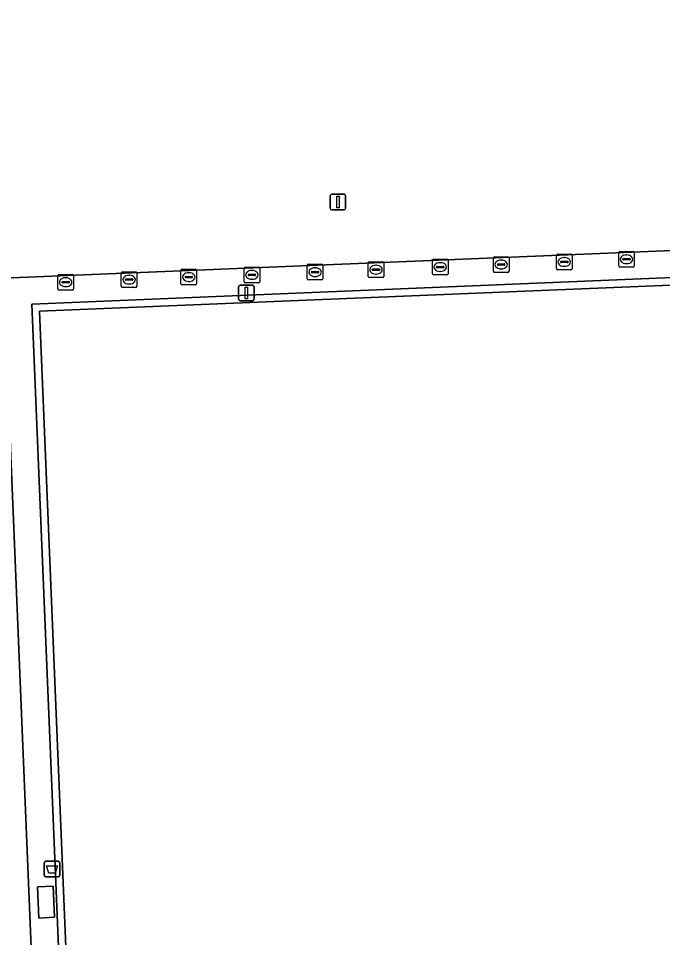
# Model space of a CAD drawing. Extents: x 162510 to 163918, y 388494 to 389774.
# Drawn here: x 162605.4 to 162646.6, y 388786.2 to 388844.9 of the extents above; entities that cross this region are included whole.
import ezdxf

# ---------------------------------------------------------------- set-up
doc = ezdxf.new("R2010")
doc.units = 0
for name, color, linetype in [('IMGEO_Afvalbak', 7, 'Continuous'), ('IMGEO_Groenvoorziening', 7, 'Continuous'), ('IMGEO_Hek', 7, 'Continuous'), ('IMGEO_Kolk', 7, 'Continuous'), ('IMGEO_Lichtmast', 7, 'Continuous'), ('IMGEO_Terreindeel_gesloten', 7, 'Continuous'), ('IMGEO_Voetpad_open', 7, 'Continuous')]:
    doc.layers.add(name, color=color, linetype=linetype)

msp = doc.modelspace()

# ---------------------------------------------------------------- linework, layer by layer
at = {"layer": 'IMGEO_Afvalbak'}
for p, q in [((162607.141, 388791.032), (162607.931, 388791.032)), ((162607.931, 388791.032), (162607.141, 388791.032)), ((162607.041, 388790.132), (162607.041, 388790.932)), ((162607.041, 388790.932), (162607.041, 388790.132)), ((162608.031, 388790.932), (162608.031, 388790.132)), ((162608.031, 388790.132), (162608.031, 388790.932)), ((162607.931, 388790.032), (162607.141, 388790.032)), ((162607.141, 388790.032), (162607.931, 388790.032))]:
    msp.add_line(p, q, dxfattribs=at)
msp.add_lwpolyline([(162607.184, 388790.746), (162607.888, 388790.746), (162607.739, 388790.276), (162607.333, 388790.276), (162607.184, 388790.746)], dxfattribs=at)
for centre, start, end in [((162607.141, 388790.932), 90, 180), ((162607.141, 388790.932), 90, 180), ((162607.931, 388790.932), 0, 90), ((162607.931, 388790.932), 360, 90), ((162607.141, 388790.132), 180, 270), ((162607.141, 388790.132), 180, 270), ((162607.931, 388790.132), 270, 0), ((162607.931, 388790.132), 270, 0)]:
    msp.add_arc(centre, 0.1, start, end, dxfattribs=at)
at = {"layer": 'IMGEO_Groenvoorziening'}
msp.add_lwpolyline([(162607.763, 388747.898), (162604.429, 388828.316), (162671.968, 388831.096), (162672.12, 388827.526), (162677.589, 388827.631), (162679.535, 388858.419), (162678.654, 388858.52), (162678.914, 388861.117), (162676.837, 388861.471), (162675.524, 388893.561), (162674.399, 388895.095), (162674.007, 388904.963), (162673.846, 388905.416), (162673.439, 388906.008), (162672.868, 388906.445), (162672.191, 388906.685), (162667.1, 388906.556), (162620.042, 388904.86), (162573.157, 388903.164), (162572.399, 388902.907), (162571.936, 388902.521), (162571.544, 388901.823), (162571.458, 388901.227), (162576.503, 388746.666)], dxfattribs=at)
at = {"layer": 'IMGEO_Hek'}
msp.add_lwpolyline([(162609.41, 388750.613), (162606.241, 388826.64), (162670.312, 388829.303), (162673.469, 388753.257), (162609.41, 388750.613)], dxfattribs=at)
at = {"layer": 'IMGEO_Kolk'}
for p, q in [((162639.8, 388828.921), (162639.8, 388829.773)), ((162639.875, 388829.847), (162640.727, 388829.847)), ((162640.801, 388829.773), (162640.801, 388828.921)), ((162643.782, 388829.093), (162643.782, 388829.945)), ((162643.857, 388830.019), (162644.709, 388830.019)), ((162644.27, 388829.799), (162644.295, 388829.799)), ((162644.783, 388829.945), (162644.783, 388829.093)), ((162623.937, 388829.195), (162624.789, 388829.195)), ((162627.762, 388828.427), (162627.762, 388829.279)), ((162627.837, 388829.353), (162628.689, 388829.353)), ((162628.25, 388829.133), (162628.275, 388829.133)), ((162628.763, 388829.279), (162628.763, 388828.427)), ((162631.866, 388828.595), (162631.866, 388829.447)), ((162631.941, 388829.521), (162632.793, 388829.521)), ((162632.354, 388829.301), (162632.379, 388829.301)), ((162632.867, 388829.447), (162632.867, 388828.595)), ((162635.766, 388828.756), (162635.766, 388829.608)), ((162635.841, 388829.682), (162636.693, 388829.682)), ((162636.025, 388829.176), (162636.025, 388829.188)), ((162636.463, 388829.139), (162636.065, 388829.139)), ((162636.068, 388829.225), (162636.466, 388829.225)), ((162636.254, 388829.462), (162636.279, 388829.462)), ((162636.509, 388829.188), (162636.509, 388829.176)), ((162636.767, 388829.608), (162636.767, 388828.756)), ((162640.059, 388829.341), (162640.059, 388829.353)), ((162640.497, 388829.304), (162640.099, 388829.304)), ((162640.102, 388829.39), (162640.5, 388829.39)), ((162640.288, 388829.627), (162640.313, 388829.627)), ((162640.543, 388829.353), (162640.543, 388829.341)), ((162644.041, 388829.513), (162644.041, 388829.525)), ((162644.479, 388829.476), (162644.081, 388829.476)), ((162644.084, 388829.562), (162644.482, 388829.562)), ((162644.293, 388829.239), (162644.268, 388829.239)), ((162644.525, 388829.525), (162644.525, 388829.513)), ((162607.986, 388828.552), (162608.838, 388828.552)), ((162611.968, 388827.791), (162611.968, 388828.643)), ((162612.043, 388828.717), (162612.895, 388828.717)), ((162612.969, 388828.643), (162612.969, 388827.791)), ((162615.784, 388827.952), (162615.784, 388828.804)), ((162615.859, 388828.878), (162616.711, 388828.878)), ((162616.272, 388828.658), (162616.297, 388828.658)), ((162616.785, 388828.804), (162616.785, 388827.952)), ((162619.818, 388828.094), (162619.818, 388828.946)), ((162619.893, 388829.02), (162620.745, 388829.02)), ((162620.12, 388828.563), (162620.518, 388828.563)), ((162620.306, 388828.8), (162620.331, 388828.8)), ((162620.819, 388828.946), (162620.819, 388828.094)), ((162623.862, 388828.269), (162623.862, 388829.121)), ((162624.121, 388828.689), (162624.121, 388828.701)), ((162624.559, 388828.652), (162624.161, 388828.652)), ((162624.164, 388828.738), (162624.562, 388828.738)), ((162624.35, 388828.975), (162624.375, 388828.975)), ((162624.605, 388828.701), (162624.605, 388828.689)), ((162624.863, 388829.121), (162624.863, 388828.269)), ((162628.021, 388828.847), (162628.021, 388828.859)), ((162628.459, 388828.81), (162628.061, 388828.81)), ((162628.064, 388828.896), (162628.462, 388828.896)), ((162628.273, 388828.573), (162628.248, 388828.573)), ((162628.505, 388828.859), (162628.505, 388828.847)), ((162632.125, 388829.015), (162632.125, 388829.027)), ((162632.563, 388828.978), (162632.165, 388828.978)), ((162632.168, 388829.064), (162632.566, 388829.064)), ((162632.377, 388828.741), (162632.352, 388828.741)), ((162632.609, 388829.027), (162632.609, 388829.015)), ((162636.693, 388828.682), (162635.841, 388828.682)), ((162636.277, 388828.902), (162636.252, 388828.902)), ((162640.727, 388828.847), (162639.875, 388828.847)), ((162640.311, 388829.067), (162640.286, 388829.067)), ((162644.709, 388829.019), (162643.857, 388829.019)), ((162607.911, 388827.626), (162607.911, 388828.478)), ((162608.17, 388828.046), (162608.17, 388828.058)), ((162608.608, 388828.009), (162608.21, 388828.009)), ((162608.213, 388828.095), (162608.611, 388828.095)), ((162608.399, 388828.332), (162608.424, 388828.332)), ((162608.654, 388828.058), (162608.654, 388828.046)), ((162608.912, 388828.478), (162608.912, 388827.626)), ((162612.227, 388828.211), (162612.227, 388828.223)), ((162612.665, 388828.174), (162612.267, 388828.174)), ((162612.27, 388828.26), (162612.668, 388828.26)), ((162612.456, 388828.497), (162612.481, 388828.497)), ((162612.711, 388828.223), (162612.711, 388828.211)), ((162616.043, 388828.372), (162616.043, 388828.384)), ((162616.481, 388828.335), (162616.083, 388828.335)), ((162616.086, 388828.421), (162616.484, 388828.421)), ((162616.295, 388828.098), (162616.27, 388828.098)), ((162616.527, 388828.384), (162616.527, 388828.372)), ((162620.745, 388828.02), (162619.893, 388828.02)), ((162620.077, 388828.514), (162620.077, 388828.526)), ((162620.515, 388828.477), (162620.117, 388828.477)), ((162620.329, 388828.24), (162620.304, 388828.24)), ((162620.561, 388828.526), (162620.561, 388828.514)), ((162624.789, 388828.195), (162623.937, 388828.195)), ((162624.373, 388828.415), (162624.348, 388828.415)), ((162628.689, 388828.353), (162627.837, 388828.353)), ((162632.793, 388828.521), (162631.941, 388828.521)), ((162608.838, 388827.552), (162607.986, 388827.552)), ((162608.422, 388827.772), (162608.397, 388827.772)), ((162612.895, 388827.717), (162612.043, 388827.717)), ((162612.479, 388827.937), (162612.454, 388827.937)), ((162616.711, 388827.878), (162615.859, 388827.878))]:
    msp.add_line(p, q, dxfattribs=at)
for points in [[(162639.8, 388828.921), (162639.8, 388829.773)], [(162639.875, 388829.847), (162640.727, 388829.847)], [(162640.801, 388829.773), (162640.801, 388828.921)], [(162643.782, 388829.093), (162643.782, 388829.945)], [(162643.857, 388830.019), (162644.709, 388830.019)], [(162644.783, 388829.945), (162644.783, 388829.093)], [(162623.937, 388829.195), (162624.789, 388829.195)], [(162627.762, 388828.427), (162627.762, 388829.279)], [(162627.837, 388829.353), (162628.689, 388829.353)], [(162628.763, 388829.279), (162628.763, 388828.427)], [(162631.866, 388828.595), (162631.866, 388829.447)], [(162631.941, 388829.521), (162632.793, 388829.521)], [(162632.867, 388829.447), (162632.867, 388828.595)], [(162635.766, 388828.756), (162635.766, 388829.608)], [(162635.841, 388829.682), (162636.693, 388829.682)], [(162636.767, 388829.608), (162636.767, 388828.756)], [(162607.986, 388828.552), (162608.838, 388828.552)], [(162611.968, 388827.791), (162611.968, 388828.643)], [(162612.043, 388828.717), (162612.895, 388828.717)], [(162612.969, 388828.643), (162612.969, 388827.791)], [(162615.784, 388827.952), (162615.784, 388828.804)], [(162615.859, 388828.878), (162616.711, 388828.878)], [(162616.785, 388828.804), (162616.785, 388827.952)], [(162619.818, 388828.094), (162619.818, 388828.946)], [(162619.893, 388829.02), (162620.745, 388829.02)], [(162620.819, 388828.946), (162620.819, 388828.094)], [(162623.862, 388828.269), (162623.862, 388829.121)], [(162624.863, 388829.121), (162624.863, 388828.269)], [(162636.693, 388828.682), (162635.841, 388828.682)], [(162640.727, 388828.847), (162639.875, 388828.847)], [(162644.709, 388829.019), (162643.857, 388829.019)], [(162607.911, 388827.626), (162607.911, 388828.478)], [(162608.912, 388828.478), (162608.912, 388827.626)], [(162620.745, 388828.02), (162619.893, 388828.02)], [(162624.789, 388828.195), (162623.937, 388828.195)], [(162628.689, 388828.353), (162627.837, 388828.353)], [(162632.793, 388828.521), (162631.941, 388828.521)], [(162608.838, 388827.552), (162607.986, 388827.552)], [(162612.895, 388827.717), (162612.043, 388827.717)], [(162616.711, 388827.878), (162615.859, 388827.878)]]:
    msp.add_lwpolyline(points, dxfattribs=at)
for centre, radius, start, end in [((162639.877, 388829.771), 0.0765, 91.55205, 178.44795), ((162639.877, 388829.771), 0.0765, 91.55205, 178.44795), ((162640.725, 388829.771), 0.0765, 1.55205, 88.44795), ((162640.725, 388829.771), 0.0765, 1.55205, 88.44795), ((162643.859, 388829.943), 0.0765, 91.55205, 178.44795), ((162643.859, 388829.943), 0.0765, 91.55205, 178.44795), ((162644.707, 388829.943), 0.0765, 1.55205, 88.44795), ((162644.707, 388829.943), 0.0765, 1.55205, 88.44795), ((162623.939, 388829.119), 0.0765, 91.55205, 178.44795), ((162623.939, 388829.119), 0.0765, 91.55205, 178.44795), ((162624.787, 388829.119), 0.0765, 1.55205, 88.44795), ((162624.787, 388829.119), 0.0765, 1.55205, 88.44795), ((162627.839, 388829.277), 0.0765, 91.55205, 178.44795), ((162627.839, 388829.277), 0.0765, 91.55205, 178.44795), ((162628.687, 388829.277), 0.0765, 1.55205, 88.44795), ((162628.687, 388829.277), 0.0765, 1.55205, 88.44795), ((162631.943, 388829.445), 0.0765, 91.55205, 178.44795), ((162631.943, 388829.445), 0.0765, 91.55205, 178.44795), ((162632.791, 388829.445), 0.0765, 1.55205, 88.44795), ((162632.791, 388829.445), 0.0765, 1.55205, 88.44795), ((162635.843, 388829.606), 0.0765, 91.55205, 178.44795), ((162635.843, 388829.606), 0.0765, 91.55205, 178.44795), ((162636.065, 388829.185), 0.0403, 85.87752, 175.75265), ((162636.062, 388829.175), 0.0366, 178.93798, 274.71019), ((162636.466, 388829.182), 0.043, 264.86636, 352.45326), ((162636.47, 388829.187), 0.0386, 1.73085, 96.63898), ((162636.691, 388829.606), 0.0765, 1.55205, 88.44795), ((162636.691, 388829.606), 0.0765, 1.55205, 88.44795), ((162640.099, 388829.35), 0.0403, 85.87752, 175.75265), ((162640.096, 388829.34), 0.0366, 178.93798, 274.71019), ((162640.5, 388829.347), 0.043, 264.86636, 352.45326), ((162640.504, 388829.352), 0.0386, 1.73085, 96.63898), ((162644.081, 388829.522), 0.0403, 85.87752, 175.75265), ((162644.078, 388829.512), 0.0366, 178.93798, 274.71019), ((162644.482, 388829.519), 0.043, 264.86636, 352.45326), ((162644.486, 388829.524), 0.0386, 1.73085, 96.63898), ((162607.988, 388828.476), 0.0765, 91.55205, 178.44795), ((162607.988, 388828.476), 0.0765, 91.55205, 178.44795), ((162608.836, 388828.476), 0.0765, 1.55205, 88.44795), ((162608.836, 388828.476), 0.0765, 1.55205, 88.44795), ((162612.045, 388828.641), 0.0765, 91.55205, 178.44795), ((162612.045, 388828.641), 0.0765, 91.55205, 178.44795), ((162612.893, 388828.641), 0.0765, 1.55205, 88.44795), ((162612.893, 388828.641), 0.0765, 1.55205, 88.44795), ((162615.861, 388828.802), 0.0765, 91.55205, 178.44795), ((162615.861, 388828.802), 0.0765, 91.55205, 178.44795), ((162616.709, 388828.802), 0.0765, 1.55205, 88.44795), ((162616.709, 388828.802), 0.0765, 1.55205, 88.44795), ((162619.895, 388828.944), 0.0765, 91.55205, 178.44795), ((162619.895, 388828.944), 0.0765, 91.55205, 178.44795), ((162620.117, 388828.523), 0.0403, 85.87752, 175.75265), ((162620.522, 388828.525), 0.0386, 1.73085, 96.63898), ((162620.743, 388828.944), 0.0765, 1.55205, 88.44795), ((162620.743, 388828.944), 0.0765, 1.55205, 88.44795), ((162624.161, 388828.698), 0.0403, 85.87752, 175.75265), ((162624.158, 388828.688), 0.0366, 178.93798, 274.71019), ((162624.562, 388828.695), 0.043, 264.86636, 352.45326), ((162624.566, 388828.7), 0.0386, 1.73085, 96.63898), ((162628.061, 388828.856), 0.0403, 85.87752, 175.75265), ((162628.058, 388828.846), 0.0366, 178.93798, 274.71019), ((162628.462, 388828.853), 0.043, 264.86636, 352.45326), ((162628.466, 388828.858), 0.0386, 1.73085, 96.63898), ((162631.943, 388828.597), 0.0765, 181.55205, 268.44795), ((162631.943, 388828.597), 0.0765, 181.55205, 268.44795), ((162632.165, 388829.024), 0.0403, 85.87752, 175.75265), ((162632.162, 388829.014), 0.0366, 178.93798, 274.71019), ((162632.566, 388829.021), 0.043, 264.86636, 352.45326), ((162632.57, 388829.026), 0.0386, 1.73085, 96.63898), ((162632.791, 388828.597), 0.0765, 271.55205, 358.44795), ((162632.791, 388828.597), 0.0765, 271.55205, 358.44795), ((162635.843, 388828.758), 0.0765, 181.55205, 268.44795), ((162635.843, 388828.758), 0.0765, 181.55205, 268.44795), ((162636.691, 388828.758), 0.0765, 271.55205, 358.44795), ((162636.691, 388828.758), 0.0765, 271.55205, 358.44795), ((162639.877, 388828.923), 0.0765, 181.55205, 268.44795), ((162639.877, 388828.923), 0.0765, 181.55205, 268.44795), ((162640.725, 388828.923), 0.0765, 271.55205, 358.44795), ((162640.725, 388828.923), 0.0765, 271.55205, 358.44795), ((162643.859, 388829.095), 0.0765, 181.55205, 268.44795), ((162643.859, 388829.095), 0.0765, 181.55205, 268.44795), ((162644.707, 388829.095), 0.0765, 271.55205, 358.44795), ((162644.707, 388829.095), 0.0765, 271.55205, 358.44795), ((162608.21, 388828.055), 0.0403, 85.87752, 175.75265), ((162608.207, 388828.045), 0.0366, 178.93798, 274.71019), ((162608.611, 388828.052), 0.043, 264.86636, 352.45326), ((162608.615, 388828.057), 0.0386, 1.73085, 96.63898), ((162612.267, 388828.22), 0.0403, 85.87752, 175.75265), ((162612.264, 388828.21), 0.0366, 178.93798, 274.71019), ((162612.668, 388828.217), 0.043, 264.86636, 352.45326), ((162612.672, 388828.222), 0.0386, 1.73085, 96.63898), ((162616.083, 388828.381), 0.0403, 85.87752, 175.75265), ((162616.08, 388828.371), 0.0366, 178.93798, 274.71019), ((162616.484, 388828.378), 0.043, 264.86636, 352.45326), ((162616.488, 388828.383), 0.0386, 1.73085, 96.63898), ((162619.895, 388828.096), 0.0765, 181.55205, 268.44795), ((162619.895, 388828.096), 0.0765, 181.55205, 268.44795), ((162620.114, 388828.513), 0.0366, 178.93798, 274.71019), ((162620.518, 388828.52), 0.043, 264.86636, 352.45326), ((162620.743, 388828.096), 0.0765, 271.55205, 358.44795), ((162620.743, 388828.096), 0.0765, 271.55205, 358.44795), ((162623.939, 388828.271), 0.0765, 181.55205, 268.44795), ((162623.939, 388828.271), 0.0765, 181.55205, 268.44795), ((162624.787, 388828.271), 0.0765, 271.55205, 358.44795), ((162624.787, 388828.271), 0.0765, 271.55205, 358.44795), ((162627.839, 388828.429), 0.0765, 181.55205, 268.44795), ((162627.839, 388828.429), 0.0765, 181.55205, 268.44795), ((162628.687, 388828.429), 0.0765, 271.55205, 358.44795), ((162628.687, 388828.429), 0.0765, 271.55205, 358.44795), ((162607.988, 388827.628), 0.0765, 181.55205, 268.44795), ((162607.988, 388827.628), 0.0765, 181.55205, 268.44795), ((162608.836, 388827.628), 0.0765, 271.55205, 358.44795), ((162608.836, 388827.628), 0.0765, 271.55205, 358.44795), ((162612.045, 388827.793), 0.0765, 181.55205, 268.44795), ((162612.045, 388827.793), 0.0765, 181.55205, 268.44795), ((162612.893, 388827.793), 0.0765, 271.55205, 358.44795), ((162612.893, 388827.793), 0.0765, 271.55205, 358.44795), ((162615.861, 388827.954), 0.0765, 181.55205, 268.44795), ((162615.861, 388827.954), 0.0765, 181.55205, 268.44795), ((162616.709, 388827.954), 0.0765, 271.55205, 358.44795), ((162616.709, 388827.954), 0.0765, 271.55205, 358.44795)]:
    msp.add_arc(centre, radius, start, end, dxfattribs=at)
for centre, major_axis, ratio, start_param, end_param in [((162644.269, 388829.519), (-0.387, 0.002), 0.722429, 4.712389, 7.853982), ((162644.294, 388829.519), (-0.39, 0.002), 0.717154, 1.570796, 4.712389), ((162628.249, 388828.853), (-0.387, 0.002), 0.722429, 4.712389, 7.853982), ((162628.274, 388828.853), (-0.39, 0.002), 0.717154, 1.570796, 4.712389), ((162632.353, 388829.021), (-0.387, 0.002), 0.722429, 4.712389, 7.853982), ((162632.378, 388829.021), (-0.39, 0.002), 0.717154, 1.570796, 4.712389), ((162636.253, 388829.182), (-0.387, 0.002), 0.722429, 4.712389, 7.853982), ((162636.278, 388829.182), (-0.39, 0.002), 0.717154, 1.570796, 4.712389), ((162640.287, 388829.347), (-0.387, 0.002), 0.722429, 4.712389, 7.853982), ((162640.312, 388829.347), (-0.39, 0.002), 0.717154, 1.570796, 4.712389), ((162616.271, 388828.378), (-0.387, 0.002), 0.722429, 4.712389, 7.853982), ((162616.296, 388828.378), (-0.39, 0.002), 0.717154, 1.570796, 4.712389), ((162620.305, 388828.52), (-0.387, 0.002), 0.722429, 4.712389, 7.853982), ((162620.33, 388828.52), (-0.39, 0.002), 0.717154, 1.570796, 4.712389), ((162624.349, 388828.695), (-0.387, 0.002), 0.722429, 4.712389, 7.853982), ((162624.374, 388828.695), (-0.39, 0.002), 0.717154, 1.570796, 4.712389), ((162608.398, 388828.052), (-0.387, 0.002), 0.722429, 4.712389, 7.853982), ((162608.423, 388828.052), (-0.39, 0.002), 0.717154, 1.570796, 4.712389), ((162612.455, 388828.217), (-0.387, 0.002), 0.722429, 4.712389, 7.853982), ((162612.48, 388828.217), (-0.39, 0.002), 0.717154, 1.570796, 4.712389)]:
    msp.add_ellipse(centre, major_axis=major_axis, ratio=ratio, start_param=start_param, end_param=end_param, dxfattribs=at)
at = {"layer": 'IMGEO_Lichtmast'}
for p, q in [((162625.326, 388832.776), (162625.326, 388833.576)), ((162625.326, 388833.576), (162625.326, 388832.776)), ((162625.426, 388833.676), (162626.216, 388833.676)), ((162626.216, 388833.676), (162625.426, 388833.676)), ((162626.316, 388833.576), (162626.316, 388832.776)), ((162626.316, 388832.776), (162626.316, 388833.576)), ((162626.216, 388832.676), (162625.426, 388832.676)), ((162625.426, 388832.676), (162626.216, 388832.676)), ((162619.467, 388826.968), (162619.467, 388827.768)), ((162619.467, 388827.768), (162619.467, 388826.968)), ((162619.567, 388827.868), (162620.357, 388827.868)), ((162620.357, 388827.868), (162619.567, 388827.868)), ((162620.457, 388827.768), (162620.457, 388826.968)), ((162620.457, 388826.968), (162620.457, 388827.768)), ((162620.357, 388826.868), (162619.567, 388826.868)), ((162619.567, 388826.868), (162620.357, 388826.868))]:
    msp.add_line(p, q, dxfattribs=at)
for points in [[(162625.746, 388833.551), (162625.896, 388833.551), (162625.896, 388832.801), (162625.746, 388832.801), (162625.746, 388833.551)], [(162619.887, 388827.743), (162620.037, 388827.743), (162620.037, 388826.993), (162619.887, 388826.993), (162619.887, 388827.743)]]:
    msp.add_lwpolyline(points, dxfattribs=at)
for centre, start, end in [((162625.426, 388833.576), 90, 180), ((162625.426, 388833.576), 90, 180), ((162626.216, 388833.576), 0, 90), ((162626.216, 388833.576), 360, 90), ((162625.426, 388832.776), 180, 270), ((162625.426, 388832.776), 180, 270), ((162626.216, 388832.776), 270, 0), ((162626.216, 388832.776), 270, 0), ((162619.567, 388827.768), 90, 180), ((162619.567, 388827.768), 90, 180), ((162620.357, 388827.768), 0, 90), ((162620.357, 388827.768), 360, 90), ((162619.567, 388826.968), 180, 270), ((162619.567, 388826.968), 180, 270), ((162620.357, 388826.968), 270, 0), ((162620.357, 388826.968), 270, 0)]:
    msp.add_arc(centre, 0.1, start, end, dxfattribs=at)
at = {"layer": 'IMGEO_Terreindeel_gesloten'}
msp.add_lwpolyline([(162669.864, 388828.794), (162606.728, 388826.192), (162609.844, 388751.074), (162672.989, 388753.682)], close=True, dxfattribs=at)
at = {"layer": 'IMGEO_Voetpad_open'}
for points in [[(162672.289, 388823.443), (162672.12, 388827.526), (162671.968, 388831.096), (162604.429, 388828.316), (162607.763, 388747.898), (162617.249, 388748.279), (162617.198, 388749.222), (162654.349, 388750.726), (162654.434, 388749.809), (162675.321, 388750.649)], [(162673.469, 388753.257), (162670.312, 388829.303), (162606.241, 388826.64), (162609.41, 388750.613)], [(162673.469, 388753.257), (162609.41, 388750.613), (162606.241, 388826.64), (162670.312, 388829.303)], [(162609.844, 388751.074), (162606.728, 388826.192), (162669.864, 388828.794), (162672.989, 388753.682)], [(162607.7, 388787.451), (162607.604, 388789.444), (162606.603, 388789.396), (162606.699, 388787.403)], [(162607.7, 388787.451), (162606.699, 388787.403), (162606.603, 388789.396), (162607.604, 388789.444)]]:
    msp.add_lwpolyline(points, close=True, dxfattribs=at)

doc.saveas('drawing.dxf')
